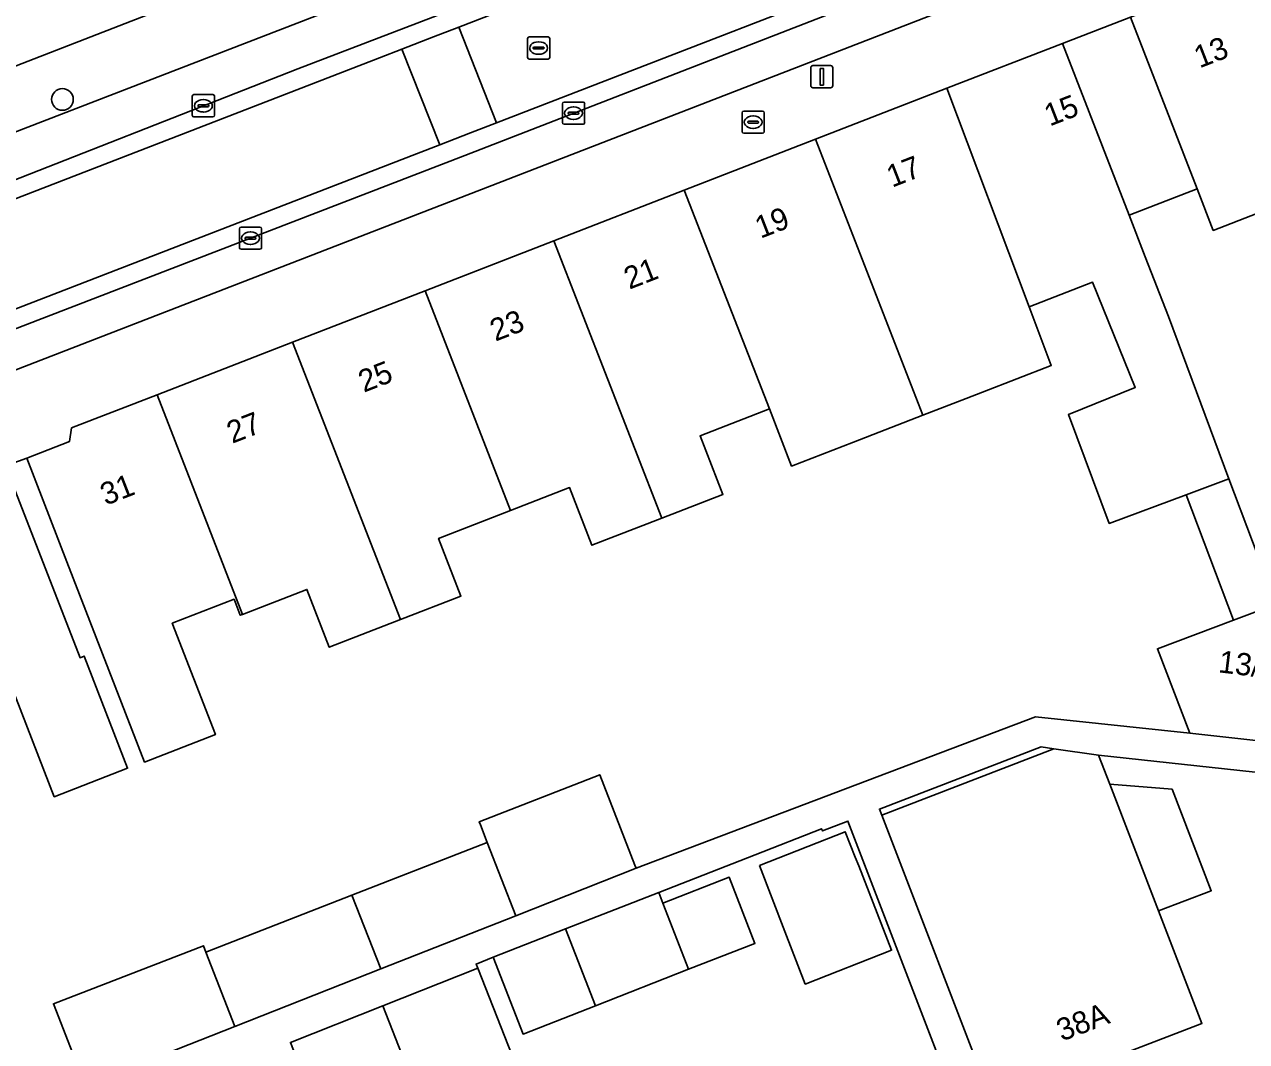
# Model space of a CAD drawing. Extents: x 161692 to 162379, y 380760 to 381678.
# Drawn here: x 161918.3 to 161973.2, y 381183.1 to 381228.8 of the extents above; entities that cross this region are included whole.
import ezdxf

# ---------------------------------------------------------------- set-up
doc = ezdxf.new("R2010")
doc.units = 0
for name, color, linetype in [('IMGEO_Boom', 7, 'Continuous'), ('IMGEO_Brandkraan', 7, 'Continuous'), ('IMGEO_Erf', 7, 'Continuous'), ('IMGEO_Kolk', 7, 'Continuous'), ('IMGEO_Lichtmast', 7, 'Continuous'), ('IMGEO_Pand', 7, 'Continuous'), ('IMGEO_Pand_nummerreeks', 7, 'Continuous'), ('IMGEO_Pand_overbouw', 7, 'Continuous'), ('IMGEO_Parkeervlak_open', 7, 'Continuous'), ('IMGEO_Rijbaan_lokaal_open', 7, 'Continuous'), ('IMGEO_Rioolput', 7, 'Continuous'), ('IMGEO_Voetpad_open', 7, 'Continuous')]:
    doc.layers.add(name, color=color, linetype=linetype)

msp = doc.modelspace()

# ---------------------------------------------------------------- linework, layer by layer
at = {"layer": 'IMGEO_Boom'}
msp.add_circle((161919.982, 381225.453), 0.489, dxfattribs=at)
at = {"layer": 'IMGEO_Brandkraan'}
for p, q in [((161950.546, 381224.004), (161950.546, 381224.856)), ((161950.621, 381224.93), (161951.473, 381224.93)), ((161950.805, 381224.424), (161950.805, 381224.436)), ((161950.848, 381224.473), (161951.246, 381224.473)), ((161951.034, 381224.71), (161951.059, 381224.71)), ((161951.289, 381224.436), (161951.289, 381224.424)), ((161951.547, 381224.856), (161951.547, 381224.004)), ((161951.473, 381223.93), (161950.621, 381223.93)), ((161951.243, 381224.387), (161950.845, 381224.387)), ((161951.057, 381224.15), (161951.032, 381224.15))]:
    msp.add_line(p, q, dxfattribs=at)
for points in [[(161950.546, 381224.004), (161950.546, 381224.856)], [(161950.621, 381224.93), (161951.473, 381224.93)], [(161951.547, 381224.856), (161951.547, 381224.004)], [(161951.473, 381223.93), (161950.621, 381223.93)]]:
    msp.add_lwpolyline(points, dxfattribs=at)
for centre, radius, start, end in [((161950.623, 381224.854), 0.0765, 91.552, 178.448), ((161950.623, 381224.854), 0.0765, 91.552, 178.448), ((161950.845, 381224.433), 0.0403, 85.8775, 175.7526), ((161950.842, 381224.423), 0.0366, 178.938, 274.7102), ((161951.246, 381224.43), 0.043, 264.8664, 352.4533), ((161951.25, 381224.435), 0.0386, 1.7309, 96.639), ((161951.471, 381224.854), 0.0765, 1.552, 88.448), ((161951.471, 381224.854), 0.0765, 1.552, 88.448), ((161950.623, 381224.006), 0.0765, 181.552, 268.448), ((161950.623, 381224.006), 0.0765, 181.552, 268.448), ((161951.471, 381224.006), 0.0765, 271.552, 358.448), ((161951.471, 381224.006), 0.0765, 271.552, 358.448)]:
    msp.add_arc(centre, radius, start, end, dxfattribs=at)
for centre, major_axis, ratio, start_param, end_param in [((161951.033, 381224.43), (-0.387, 0.002), 0.722429, 4.712389, 7.853982), ((161951.058, 381224.43), (-0.39, 0.002), 0.717154, 1.570796, 4.712389)]:
    msp.add_ellipse(centre, major_axis=major_axis, ratio=ratio, start_param=start_param, end_param=end_param, dxfattribs=at)
at = {"layer": 'IMGEO_Erf'}
for points in [[(161867.852, 381207.538), (161977.201, 381250), (161995.053, 381256.932), (162000, 381258.853), (162011.546, 381263.36), (162015.076, 381292.22), (162000, 381294.145), (161921.176, 381304.696), (161918.702, 381305.015), (161871.402, 381311.107)], [(161975.665, 381221.081), (161971.739, 381219.559), (161971.012, 381221.432), (161968.014, 381229.158), (161964.959, 381227.973), (161967.957, 381220.248), (161968.684, 381218.375), (161969.726, 381215.69), (161972.436, 381208.381), (161974.568, 381202.751)], [(161920.97, 381181.186), (161919.579, 381184.775), (161926.327, 381187.39), (161926.437, 381187.106), (161933.003, 381189.662), (161939.089, 381192.031), (161938.782, 381192.821), (161938.725, 381192.968), (161944.145, 381195.078), (161945.727, 381191.014), (161945.781, 381190.874), (161963.747, 381197.676), (161970.686, 381196.947), (161969.229, 381200.746), (161972.652, 381202.031), (161970.517, 381207.669), (161967.06, 381206.386), (161965.222, 381211.279), (161968.229, 381212.497), (161966.312, 381217.228), (161963.457, 381216.124), (161964.45, 381213.488), (161961.364, 381212.291), (161960.62, 381212.002), (161958.675, 381211.248), (161955.558, 381210.04), (161952.777, 381208.962), (161951.776, 381211.532), (161948.662, 381210.324), (161949.686, 381207.684), (161946.934, 381206.616), (161943.798, 381205.4), (161942.793, 381207.992), (161940.138, 381206.962), (161936.898, 381205.706), (161937.905, 381203.11), (161935.187, 381202.056), (161931.986, 381200.814), (161930.978, 381203.413), (161928.087, 381202.292), (161927.982, 381202.251), (161927.701, 381202.974), (161924.921, 381201.896), (161926.864, 381196.887), (161923.678, 381195.651), (161920.186, 381204.656), (161918.378, 381209.317), (161917.43, 381208.966), (161919.239, 381204.305), (161920.777, 381200.342), (161920.959, 381200.413), (161922.916, 381195.37), (161919.617, 381194.089), (161917.644, 381199.173)], [(161995.574, 381181.034), (161996.056, 381185.141), (161996.894, 381192.909), (161989.659, 381193.69), (161989.314, 381190.208), (161987.453, 381190.392), (161987.797, 381193.874), (161987.663, 381193.883), (161987.141, 381188.622), (161982.476, 381189.085), (161982.54, 381189.733), (161978.056, 381190.176), (161978.599, 381194.662), (161966.585, 381195.958), (161967.084, 381194.661), (161969.888, 381194.429), (161971.646, 381189.861), (161969.282, 381188.951), (161971.231, 381183.89), (161964.726, 381181.388)], [(161960.997, 381178.177), (161955.305, 381192.993), (161954.163, 381192.554), (161954.127, 381192.646), (161951.142, 381191.478), (161946.806, 381189.783), (161946.992, 381189.302), (161949.975, 381190.469), (161951.125, 381187.492), (161948.145, 381186.327), (161943.951, 381184.687), (161940.703, 381183.417), (161939.353, 381186.869), (161938.589, 381186.56), (161938.661, 381186.377), (161940.041, 381182.878)]]:
    msp.add_lwpolyline(points, dxfattribs=at)
for points in [[(161964.567, 381196.241), (161964.001, 381196.331), (161956.722, 381193.536), (161956.827, 381193.264)], [(161951.327, 381190.999), (161955.192, 381192.511), (161955.64, 381191.366), (161955.792, 381190.977), (161957.274, 381187.187), (161953.388, 381185.666), (161952.478, 381188.021)]]:
    msp.add_lwpolyline(points, close=True, dxfattribs=at)
at = {"layer": 'IMGEO_Kolk'}
for p, q in [((161925.821, 381224.741), (161925.821, 381225.593)), ((161925.896, 381225.667), (161926.748, 381225.667)), ((161926.822, 381225.593), (161926.822, 381224.741)), ((161926.08, 381225.161), (161926.08, 381225.173)), ((161926.518, 381225.124), (161926.12, 381225.124)), ((161926.123, 381225.21), (161926.521, 381225.21)), ((161926.309, 381225.447), (161926.334, 381225.447)), ((161926.564, 381225.173), (161926.564, 381225.161)), ((161942.468, 381224.408), (161942.468, 381225.26)), ((161942.543, 381225.334), (161943.395, 381225.334)), ((161942.956, 381225.114), (161942.981, 381225.114)), ((161943.469, 381225.26), (161943.469, 381224.408)), ((161926.748, 381224.667), (161925.896, 381224.667)), ((161926.332, 381224.887), (161926.307, 381224.887)), ((161942.727, 381224.828), (161942.727, 381224.84)), ((161943.165, 381224.791), (161942.767, 381224.791)), ((161942.77, 381224.877), (161943.168, 381224.877)), ((161942.979, 381224.554), (161942.954, 381224.554)), ((161943.211, 381224.84), (161943.211, 381224.828)), ((161943.395, 381224.334), (161942.543, 381224.334)), ((161927.939, 381218.785), (161927.939, 381219.637)), ((161928.014, 381219.711), (161928.866, 381219.711)), ((161928.427, 381219.491), (161928.452, 381219.491)), ((161928.94, 381219.637), (161928.94, 381218.785)), ((161928.198, 381219.205), (161928.198, 381219.217)), ((161928.636, 381219.168), (161928.238, 381219.168)), ((161928.241, 381219.254), (161928.639, 381219.254)), ((161928.45, 381218.931), (161928.425, 381218.931)), ((161928.682, 381219.217), (161928.682, 381219.205)), ((161928.866, 381218.711), (161928.014, 381218.711))]:
    msp.add_line(p, q, dxfattribs=at)
for points in [[(161925.821, 381224.741), (161925.821, 381225.593)], [(161925.896, 381225.667), (161926.748, 381225.667)], [(161926.822, 381225.593), (161926.822, 381224.741)], [(161942.468, 381224.408), (161942.468, 381225.26)], [(161942.543, 381225.334), (161943.395, 381225.334)], [(161943.469, 381225.26), (161943.469, 381224.408)], [(161926.748, 381224.667), (161925.896, 381224.667)], [(161943.395, 381224.334), (161942.543, 381224.334)], [(161927.939, 381218.785), (161927.939, 381219.637)], [(161928.014, 381219.711), (161928.866, 381219.711)], [(161928.94, 381219.637), (161928.94, 381218.785)], [(161928.866, 381218.711), (161928.014, 381218.711)]]:
    msp.add_lwpolyline(points, dxfattribs=at)
for centre, radius, start, end in [((161925.898, 381225.591), 0.0765, 91.552, 178.448), ((161925.898, 381225.591), 0.0765, 91.552, 178.448), ((161926.746, 381225.591), 0.0765, 1.552, 88.448), ((161926.746, 381225.591), 0.0765, 1.552, 88.448), ((161926.12, 381225.17), 0.0403, 85.8775, 175.7526), ((161926.117, 381225.16), 0.0366, 178.938, 274.7102), ((161926.521, 381225.167), 0.043, 264.8664, 352.4533), ((161926.525, 381225.172), 0.0386, 1.7309, 96.639), ((161942.545, 381225.258), 0.0765, 91.552, 178.448), ((161942.545, 381225.258), 0.0765, 91.552, 178.448), ((161943.393, 381225.258), 0.0765, 1.552, 88.448), ((161943.393, 381225.258), 0.0765, 1.552, 88.448), ((161925.898, 381224.743), 0.0765, 181.552, 268.448), ((161925.898, 381224.743), 0.0765, 181.552, 268.448), ((161926.746, 381224.743), 0.0765, 271.552, 358.448), ((161926.746, 381224.743), 0.0765, 271.552, 358.448), ((161942.545, 381224.41), 0.0765, 181.552, 268.448), ((161942.545, 381224.41), 0.0765, 181.552, 268.448), ((161942.767, 381224.837), 0.0403, 85.8775, 175.7526), ((161942.764, 381224.827), 0.0366, 178.938, 274.7102), ((161943.168, 381224.834), 0.043, 264.8664, 352.4533), ((161943.172, 381224.839), 0.0386, 1.7309, 96.639), ((161943.393, 381224.41), 0.0765, 271.552, 358.448), ((161943.393, 381224.41), 0.0765, 271.552, 358.448), ((161928.016, 381219.635), 0.0765, 91.552, 178.448), ((161928.016, 381219.635), 0.0765, 91.552, 178.448), ((161928.864, 381219.635), 0.0765, 1.552, 88.448), ((161928.864, 381219.635), 0.0765, 1.552, 88.448), ((161928.238, 381219.214), 0.0403, 85.8775, 175.7526), ((161928.235, 381219.204), 0.0366, 178.938, 274.7102), ((161928.639, 381219.211), 0.043, 264.8664, 352.4533), ((161928.643, 381219.216), 0.0386, 1.7309, 96.639), ((161928.016, 381218.787), 0.0765, 181.552, 268.448), ((161928.016, 381218.787), 0.0765, 181.552, 268.448), ((161928.864, 381218.787), 0.0765, 271.552, 358.448), ((161928.864, 381218.787), 0.0765, 271.552, 358.448)]:
    msp.add_arc(centre, radius, start, end, dxfattribs=at)
for centre, major_axis, ratio, start_param, end_param in [((161926.308, 381225.167), (-0.387, 0.002), 0.722429, 4.712389, 7.853982), ((161926.333, 381225.167), (-0.39, 0.002), 0.717154, 1.570796, 4.712389), ((161942.955, 381224.834), (-0.387, 0.002), 0.722429, 4.712389, 7.853982), ((161942.98, 381224.834), (-0.39, 0.002), 0.717154, 1.570796, 4.712389), ((161928.426, 381219.211), (-0.387, 0.002), 0.722429, 4.712389, 7.853982), ((161928.451, 381219.211), (-0.39, 0.002), 0.717154, 1.570796, 4.712389)]:
    msp.add_ellipse(centre, major_axis=major_axis, ratio=ratio, start_param=start_param, end_param=end_param, dxfattribs=at)
at = {"layer": 'IMGEO_Lichtmast'}
for p, q in [((161953.636, 381226.074), (161953.636, 381226.874)), ((161953.636, 381226.874), (161953.636, 381226.074)), ((161953.736, 381226.974), (161954.526, 381226.974)), ((161954.526, 381226.974), (161953.736, 381226.974)), ((161954.626, 381226.874), (161954.626, 381226.074)), ((161954.626, 381226.074), (161954.626, 381226.874)), ((161954.526, 381225.974), (161953.736, 381225.974)), ((161953.736, 381225.974), (161954.526, 381225.974))]:
    msp.add_line(p, q, dxfattribs=at)
msp.add_lwpolyline([(161954.056, 381226.849), (161954.206, 381226.849), (161954.206, 381226.099), (161954.056, 381226.099), (161954.056, 381226.849)], dxfattribs=at)
for centre, start, end in [((161953.736, 381226.874), 90, 180), ((161953.736, 381226.874), 90, 180), ((161954.526, 381226.874), 0, 90), ((161954.526, 381226.874), 360, 90), ((161953.736, 381226.074), 180, 270), ((161953.736, 381226.074), 180, 270), ((161954.526, 381226.074), 270, 0), ((161954.526, 381226.074), 270, 0)]:
    msp.add_arc(centre, 0.1, start, end, dxfattribs=at)
at = {"layer": 'IMGEO_Pand'}
for points in [[(161973.821, 381231.412), (161968.014, 381229.158), (161971.012, 381221.432), (161971.739, 381219.559), (161975.665, 381221.081), (161976.691, 381218.439), (161975.355, 381217.92), (161976.278, 381215.541), (161979.211, 381216.679), (161977.093, 381222.138), (161977.383, 381222.251)], [(161967.957, 381220.248), (161964.959, 381227.973), (161959.753, 381225.952), (161963.457, 381216.124), (161966.312, 381217.228), (161968.229, 381212.497), (161965.222, 381211.279), (161967.06, 381206.386), (161970.517, 381207.669), (161972.436, 381208.381), (161969.726, 381215.69), (161968.684, 381218.375)], [(161959.753, 381225.952), (161953.844, 381223.659), (161958.675, 381211.248), (161960.62, 381212.002), (161961.364, 381212.291), (161964.45, 381213.488), (161963.457, 381216.124)], [(161958.675, 381211.248), (161953.844, 381223.659), (161947.947, 381221.37), (161951.776, 381211.532), (161952.777, 381208.962), (161955.558, 381210.04)], [(161947.947, 381221.37), (161942.078, 381219.093), (161946.934, 381206.616), (161949.686, 381207.684), (161948.662, 381210.324), (161951.776, 381211.532)], [(161940.138, 381206.962), (161942.793, 381207.992), (161943.798, 381205.4), (161946.934, 381206.616), (161942.078, 381219.093), (161936.291, 381216.847)], [(161940.138, 381206.962), (161936.291, 381216.847), (161930.33, 381214.533), (161935.187, 381202.056), (161937.905, 381203.11), (161936.898, 381205.706)], [(161930.33, 381214.533), (161924.242, 381212.17), (161928.087, 381202.292), (161930.978, 381203.413), (161931.986, 381200.814), (161935.187, 381202.056)], [(161928.087, 381202.292), (161924.242, 381212.17), (161920.391, 381210.676), (161920.296, 381210.061), (161918.378, 381209.317), (161920.186, 381204.656), (161923.678, 381195.651), (161926.864, 381196.887), (161924.921, 381201.896), (161927.701, 381202.974), (161927.982, 381202.251)], [(161914.516, 381197.959), (161917.644, 381199.173), (161919.617, 381194.089), (161922.916, 381195.37), (161920.959, 381200.413), (161920.777, 381200.342), (161919.239, 381204.305), (161917.43, 381208.966), (161914.694, 381207.905), (161914.159, 381208.335), (161910.963, 381207.095)], [(161972.652, 381202.031), (161974.568, 381202.751), (161972.436, 381208.381), (161970.517, 381207.669)], [(161969.229, 381200.746), (161970.686, 381196.947), (161976.638, 381196.283), (161977.384, 381202.408), (161974.568, 381202.751), (161972.652, 381202.031)], [(161969.282, 381188.951), (161967.084, 381194.661), (161966.585, 381195.958), (161964.567, 381196.241), (161956.827, 381193.264), (161961.825, 381180.272), (161964.726, 381181.388), (161971.231, 381183.89)], [(161944.145, 381195.078), (161938.725, 381192.968), (161938.782, 381192.821), (161939.089, 381192.031), (161940.371, 381188.739), (161945.781, 381190.874), (161945.727, 381191.014)], [(161967.084, 381194.661), (161969.282, 381188.951), (161971.646, 381189.861), (161969.888, 381194.429)], [(161939.089, 381192.031), (161933.003, 381189.662), (161934.295, 381186.342), (161940.371, 381188.739)], [(161951.327, 381190.999), (161952.478, 381188.021), (161953.388, 381185.666), (161957.274, 381187.187), (161955.792, 381190.977), (161955.64, 381191.366), (161955.192, 381192.511)], [(161946.992, 381189.302), (161948.145, 381186.327), (161951.125, 381187.492), (161949.975, 381190.469)], [(161946.992, 381189.302), (161946.806, 381189.783), (161942.612, 381188.143), (161943.951, 381184.687), (161948.145, 381186.327)], [(161933.003, 381189.662), (161926.437, 381187.106), (161927.736, 381183.754), (161934.295, 381186.342)], [(161943.951, 381184.687), (161942.612, 381188.143), (161939.353, 381186.869), (161940.703, 381183.417)], [(161926.437, 381187.106), (161926.327, 381187.39), (161919.579, 381184.775), (161920.97, 381181.186), (161921.004, 381181.098), (161927.736, 381183.754)], [(161938.661, 381186.377), (161934.396, 381184.687), (161935.824, 381181.005), (161940.212, 381182.446), (161940.041, 381182.878)], [(161934.396, 381184.687), (161930.233, 381183.038), (161931.85, 381178.939), (161935.991, 381180.581), (161935.824, 381181.005)]]:
    msp.add_lwpolyline(points, close=True, dxfattribs=at)
at = {"layer": 'IMGEO_Pand_overbouw'}
msp.add_lwpolyline([(161967.957, 381220.248), (161971.012, 381221.432), (161968.014, 381229.158), (161964.959, 381227.973)], close=True, dxfattribs=at)
at = {"layer": 'IMGEO_Parkeervlak_open'}
for points in [[(161965.966, 381241.511), (161965.562, 381242.427), (161903.934, 381218.607), (161904.363, 381217.502)], [(161904.026, 381216.527), (161915.285, 381220.839), (161930.566, 381226.829), (161948.08, 381233.551), (161966.69, 381240.806)], [(161961.722, 381232.1), (161956.348, 381230.042), (161938.085, 381222.934), (161918.222, 381215.27), (161899.284, 381207.916), (161881.555, 381200.986), (161865.97, 381194.951), (161863.559, 381194.025)], [(161864.233, 381193.647), (161864.586, 381192.643), (161961.787, 381230.31), (161961.409, 381231.377)]]:
    msp.add_lwpolyline(points, dxfattribs=at)
at = {"layer": 'IMGEO_Rijbaan_lokaal_open'}
for points in [[(161860.229, 381198.667), (161934.242, 381227.322), (161935.244, 381227.71), (161936.666, 381228.261), (161937.81, 381228.704), (161992.817, 381250), (161996.814, 381251.547), (161996.496, 381252.381), (161990.439, 381250), (161989.5, 381249.639), (161988.088, 381249.097), (161982.421, 381246.921), (161971.836, 381242.806), (161966.69, 381240.806), (161948.08, 381233.551), (161930.566, 381226.829), (161915.285, 381220.839)], [(161918.222, 381215.27), (161938.085, 381222.934), (161956.348, 381230.042), (161961.722, 381232.1), (161962.618, 381232.443), (161966.831, 381234.057), (161966.943, 381234.1), (161985.688, 381241.337), (161998.484, 381246.272), (161998.651, 381246.349), (161998.776, 381246.396), (161998.467, 381247.206), (161939.504, 381224.395), (161938.336, 381223.943), (161936.957, 381223.409), (161935.912, 381223.005), (161861.902, 381194.373)]]:
    msp.add_lwpolyline(points, dxfattribs=at)
for points in [[(161998.467, 381247.206), (161996.814, 381251.547), (161992.817, 381250), (161937.81, 381228.704), (161939.504, 381224.395)], [(161937.81, 381228.704), (161936.666, 381228.261), (161935.244, 381227.71), (161936.957, 381223.409), (161938.336, 381223.943), (161939.504, 381224.395)], [(161935.912, 381223.005), (161936.957, 381223.409), (161935.244, 381227.71), (161934.242, 381227.322), (161860.229, 381198.667), (161861.902, 381194.373)]]:
    msp.add_lwpolyline(points, close=True, dxfattribs=at)
at = {"layer": 'IMGEO_Rioolput'}
for p, q in [((161940.973, 381228.265), (161941.825, 381228.265)), ((161940.898, 381227.339), (161940.898, 381228.191)), ((161941.157, 381227.759), (161941.157, 381227.771)), ((161941.595, 381227.722), (161941.197, 381227.722)), ((161941.2, 381227.808), (161941.598, 381227.808)), ((161941.386, 381228.045), (161941.411, 381228.045)), ((161941.641, 381227.771), (161941.641, 381227.759)), ((161941.899, 381228.191), (161941.899, 381227.339)), ((161941.825, 381227.265), (161940.973, 381227.265)), ((161941.409, 381227.485), (161941.384, 381227.485))]:
    msp.add_line(p, q, dxfattribs=at)
for points in [[(161940.973, 381228.265), (161941.825, 381228.265)], [(161940.898, 381227.339), (161940.898, 381228.191)], [(161941.899, 381228.191), (161941.899, 381227.339)], [(161941.825, 381227.265), (161940.973, 381227.265)]]:
    msp.add_lwpolyline(points, dxfattribs=at)
for centre, radius, start, end in [((161940.975, 381228.189), 0.0765, 91.552, 178.448), ((161940.975, 381228.189), 0.0765, 91.552, 178.448), ((161941.823, 381228.189), 0.0765, 1.552, 88.448), ((161941.823, 381228.189), 0.0765, 1.552, 88.448), ((161941.197, 381227.768), 0.0403, 85.8775, 175.7526), ((161941.194, 381227.758), 0.0366, 178.938, 274.7102), ((161941.598, 381227.765), 0.043, 264.8664, 352.4533), ((161941.602, 381227.77), 0.0386, 1.7309, 96.639), ((161940.975, 381227.341), 0.0765, 181.552, 268.448), ((161940.975, 381227.341), 0.0765, 181.552, 268.448), ((161941.823, 381227.341), 0.0765, 271.552, 358.448), ((161941.823, 381227.341), 0.0765, 271.552, 358.448)]:
    msp.add_arc(centre, radius, start, end, dxfattribs=at)
for centre, major_axis, ratio, start_param, end_param in [((161941.385, 381227.765), (-0.387, 0.002), 0.722429, 4.712389, 7.853982), ((161941.41, 381227.765), (-0.39, 0.002), 0.717154, 1.570796, 4.712389)]:
    msp.add_ellipse(centre, major_axis=major_axis, ratio=ratio, start_param=start_param, end_param=end_param, dxfattribs=at)
at = {"layer": 'IMGEO_Voetpad_open'}
for points in [[(161989.239, 381251.642), (161996.14, 381254.262), (162000.537, 381255.938), (162011.205, 381260.006), (162011.546, 381263.36), (162000, 381258.853), (161995.053, 381256.932), (161977.201, 381250), (161867.852, 381207.538), (161863.463, 381206.988), (161860.289, 381205.724), (161856.733, 381203.329), (161790.007, 381177.307), (161770.674, 381180.834), (161767.92, 381176.679), (161769.705, 381176.201), (161769.85, 381176.162)], [(161904.363, 381217.502), (161903.934, 381218.607), (161965.562, 381242.427), (161965.966, 381241.511)], [(161917.43, 381208.966), (161918.378, 381209.317), (161920.296, 381210.061), (161920.391, 381210.676), (161924.242, 381212.17), (161930.33, 381214.533), (161936.291, 381216.847), (161942.078, 381219.093), (161947.947, 381221.37), (161953.844, 381223.659), (161959.753, 381225.952), (161964.959, 381227.973), (161968.014, 381229.158), (161973.821, 381231.412), (161978.676, 381233.296), (161983.864, 381235.31), (161988.864, 381237.25), (161994.993, 381239.629), (162000, 381241.572), (162001.129, 381242.009), (162002.141, 381241.935), (162008.281, 381241.182)], [(161961.409, 381231.377), (161961.787, 381230.31), (161864.586, 381192.643), (161864.233, 381193.647)], [(161976.638, 381196.283), (161970.686, 381196.947), (161963.747, 381197.676), (161945.781, 381190.874), (161940.371, 381188.739), (161934.295, 381186.342), (161927.736, 381183.754), (161921.004, 381181.098)], [(161961.825, 381180.272), (161956.827, 381193.264), (161956.722, 381193.536), (161964.001, 381196.331), (161964.567, 381196.241), (161966.585, 381195.958), (161978.599, 381194.662)], [(161930.233, 381183.038), (161934.396, 381184.687), (161938.661, 381186.377), (161938.589, 381186.56), (161939.353, 381186.869), (161942.612, 381188.143), (161946.806, 381189.783), (161951.142, 381191.478), (161954.127, 381192.646), (161954.163, 381192.554), (161955.305, 381192.993), (161960.997, 381178.177)]]:
    msp.add_lwpolyline(points, dxfattribs=at)

# ---------------------------------------------------------------- texts
at = {"layer": 'IMGEO_Pand_nummerreeks'}
for s, rotation, p in [('13', 21.2109, (161971.121, 381226.845)), ('15', 21.2109, (161964.384, 381224.231)), ('17', 21.2109, (161957.294, 381221.479)), ('19', 21.2112, (161951.376, 381219.182)), ('21', 21.2112, (161945.478, 381216.893)), ('23', 21.2112, (161939.454, 381214.555)), ('25', 21.2112, (161933.536, 381212.258)), ('27', 21.2112, (161927.617, 381209.961)), ('31', 21.2015, (161921.93, 381207.176)), ('13/G12', 353.1676, (161971.939, 381199.689)), ('38A', 20.8385, (161964.928, 381183.077))]:
    msp.add_text(s, height=1, rotation=rotation, dxfattribs=at).set_placement(p)

doc.saveas('drawing.dxf')
